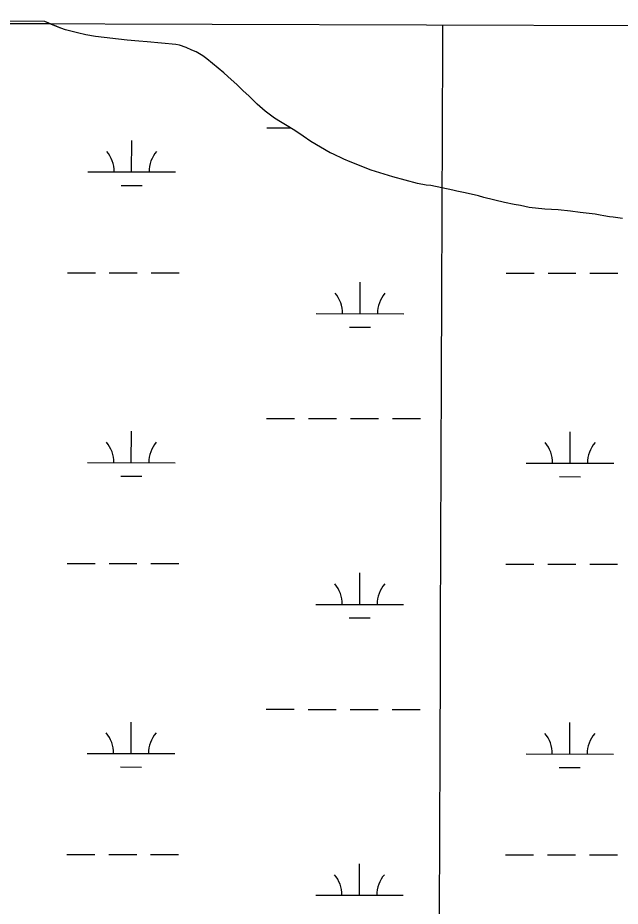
# Model space of a CAD drawing. Extents: x 3148686 to 3186545, y 916144 to 941516.
# Drawn here: x 3155110 to 3155799, y 938726 to 939743 of the extents above; entities that cross this region are included whole.
import ezdxf

# ---------------------------------------------------------------- set-up
doc = ezdxf.new("R2010")
doc.units = 0
for name, color, linetype in [('V-GRID-FRAM', 7, 'Continuous'), ('V-GRID-MAJR', 7, 'Continuous'), ('V-SITE-VEGE', 7, 'Continuous'), ('V-TOPO-SHOR', 7, 'Continuous'), ('V-WETL-SWMP', 7, 'Continuous')]:
    doc.layers.add(name, color=color, linetype=linetype)

msp = doc.modelspace()

# ---------------------------------------------------------------- linework, layer by layer
at = {"layer": 'V-GRID-FRAM'}
msp.add_lwpolyline([(3152987.167, 939742.726), (3184296.344, 939644.818), (3184247.401, 921455.763), (3152922.35, 921553.721), (3152987.167, 939742.726)], dxfattribs=at)
at = {"layer": 'V-GRID-MAJR'}
msp.add_spline([(3155532.771, 921545.5580000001), (3155553.932, 927607.469), (3155575.096, 933670.4720000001), (3155596.261, 939733.524), (3155596.265, 939734.567)], degree=3, dxfattribs=at)
at = {"layer": 'V-SITE-VEGE'}
for p, q in [((3155146.7227081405, 939735.9727793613), (3154272.30348896, 939738.7072056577)), ((3155159.295, 939730.7629999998), (3155146.7227081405, 939735.9727793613)), ((3155164.6750000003, 939729.0629999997), (3155159.295, 939730.7629999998)), ((3155178.134, 939725.3499999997), (3155164.6750000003, 939729.063)), ((3155187.836, 939723.3169999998), (3155178.134, 939725.3499999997)), ((3155198.887, 939721.2619999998), (3155187.836, 939723.3169999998)), ((3155235.046, 939717.2159999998), (3155198.887, 939721.2619999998)), ((3155248.272, 939715.9399999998), (3155235.046, 939717.2159999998)), ((3155257.992, 939715.2559999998), (3155248.272, 939715.9399999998)), ((3155290.9220000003, 939712.0669999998), (3155257.992, 939715.2559999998)), ((3155294.967, 939711.4669999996), (3155290.9220000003, 939712.0669999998)), ((3155302.7630000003, 939708.6509999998), (3155294.967, 939711.4669999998)), ((3155309.208, 939705.8509999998), (3155302.7630000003, 939708.6509999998)), ((3155314.042, 939703.6209999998), (3155309.208, 939705.8509999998)), ((3155321.544, 939699.1829999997), (3155314.042, 939703.6209999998)), ((3155326.356, 939695.5989999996), (3155321.544, 939699.1829999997)), ((3155345.857, 939679.9029999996), (3155326.356, 939695.5989999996)), ((3155350.3880000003, 939675.5119999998), (3155345.857, 939679.9029999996)), ((3155360.791, 939666.1689999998), (3155350.3880000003, 939675.5119999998)), ((3155367.718, 939659.3099999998), (3155360.791, 939666.1689999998)), ((3155374.384, 939653.2669999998), (3155367.718, 939659.3099999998)), ((3155383.711, 939643.9379999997), (3155374.384, 939653.2669999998)), ((3155393.0470000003, 939635.6929999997), (3155383.711, 939643.9379999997)), ((3155403.744, 939627.9679999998), (3155393.0470000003, 939635.6929999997)), ((3155410.437, 939623.5419999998), (3155403.744, 939627.9679999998)), ((3155416.335, 939620.2099999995), (3155410.437, 939623.5419999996)), ((3155426.778, 939613.5719999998), (3155416.335, 939620.2099999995)), ((3155436.416, 939607.2129999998), (3155426.778, 939613.5719999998)), ((3155445.245, 939601.1369999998), (3155436.416, 939607.2129999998)), ((3155467.486, 939588.1059999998), (3155445.245, 939601.1369999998)), ((3155470.443, 939586.9809999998), (3155467.486, 939588.1059999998)), ((3155483.057, 939580.8499999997), (3155470.443, 939586.9809999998)), ((3155490.039, 939577.7729999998), (3155483.057, 939580.8499999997)), ((3155514.23, 939568.4979999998), (3155490.039, 939577.7729999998)), ((3155538.982, 939560.8339999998), (3155514.23, 939568.4979999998)), ((3155567.248, 939553.1199999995), (3155538.982, 939560.8339999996)), ((3155577.224, 939551.3519999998), (3155567.248, 939553.1199999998)), ((3155582.35, 939550.7359999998), (3155577.224, 939551.3519999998)), ((3155607.682, 939545.4969999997), (3155582.35, 939550.7359999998)), ((3155612.259, 939544.3459999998), (3155607.682, 939545.4969999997)), ((3155621.6920000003, 939542.5869999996), (3155612.259, 939544.3459999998)), ((3155637.044, 939538.8469999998), (3155621.6920000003, 939542.5869999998)), ((3155642.967, 939537.1389999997), (3155637.044, 939538.8469999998)), ((3155666.666, 939531.3839999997), (3155642.967, 939537.1389999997)), ((3155677.713, 939529.0599999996), (3155666.666, 939531.3839999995)), ((3155684.994, 939527.8699999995), (3155677.713, 939529.0599999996)), ((3155694.966, 939525.8279999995), (3155684.994, 939527.8699999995)), ((3155713.043, 939523.6729999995), (3155694.966, 939525.8279999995)), ((3155728.166, 939522.9099999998), (3155713.043, 939523.6729999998)), ((3155742.205, 939521.6209999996), (3155728.166, 939522.9099999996)), ((3155753.5300000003, 939519.8329999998), (3155742.205, 939521.6209999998)), ((3155770.531, 939517.9619999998), (3155753.5300000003, 939519.8329999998)), ((3155776.1890000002, 939516.7959999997), (3155770.531, 939517.9619999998)), ((3155780.504, 939516.1919999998), (3155776.1890000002, 939516.7959999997)), ((3155786.972, 939515.0169999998), (3155780.504, 939516.1919999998)), ((3155791.295, 939514.6829999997), (3155786.972, 939515.0169999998)), ((3155801.8140000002, 939513.1749999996), (3155791.295, 939514.6829999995))]:
    msp.add_line(p, q, dxfattribs=at)
at = {"layer": 'V-TOPO-SHOR'}
for points in [[(3155416.333000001, 939620.2119999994), (3155410.437000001, 939623.5419999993), (3155403.744000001, 939627.9679999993), (3155393.047000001, 939635.6929999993), (3155383.709000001, 939643.9379999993), (3155374.384000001, 939653.2669999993), (3155367.718000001, 939659.3099999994), (3155360.791000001, 939666.1689999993), (3155350.388000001, 939675.5119999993), (3155345.8570000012, 939679.9029999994), (3155326.356000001, 939695.5989999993), (3155321.544000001, 939699.1829999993), (3155314.042000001, 939703.6189999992), (3155309.208000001, 939705.8509999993), (3155302.763000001, 939708.6509999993), (3155294.967000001, 939711.4669999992), (3155290.922000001, 939712.0669999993), (3155257.992000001, 939715.2559999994), (3155248.272000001, 939715.9399999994), (3155235.046000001, 939717.2159999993), (3155198.887000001, 939721.2619999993), (3155187.836000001, 939723.3169999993), (3155178.134000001, 939725.3499999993), (3155164.675000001, 939729.0629999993), (3155159.295000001, 939730.7629999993), (3155146.717685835, 939735.9727950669)], [(3155801.814000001, 939513.1749999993), (3155791.295000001, 939514.6829999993), (3155786.974000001, 939515.0169999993), (3155780.504000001, 939516.1919999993), (3155776.189000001, 939516.7959999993), (3155770.531000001, 939517.9619999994), (3155753.530000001, 939519.8329999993), (3155742.205000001, 939521.6209999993), (3155728.168000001, 939522.9099999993), (3155713.043000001, 939523.6729999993), (3155694.966000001, 939525.8299999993), (3155684.994000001, 939527.8699999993), (3155677.713000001, 939529.0599999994), (3155666.666000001, 939531.3839999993), (3155642.967000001, 939537.1389999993), (3155637.044000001, 939538.8469999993), (3155621.692000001, 939542.5889999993), (3155612.259000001, 939544.3479999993), (3155607.682000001, 939545.4969999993), (3155582.350000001, 939550.7359999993), (3155577.224000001, 939551.3519999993), (3155567.248000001, 939553.1199999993), (3155538.9820000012, 939560.8339999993), (3155514.230000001, 939568.4979999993), (3155490.039000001, 939577.7729999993), (3155483.057000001, 939580.8499999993), (3155470.443000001, 939586.9809999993), (3155467.486000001, 939588.1059999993), (3155445.245000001, 939601.1369999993), (3155436.416000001, 939607.2129999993), (3155426.778000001, 939613.5719999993), (3155416.333000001, 939620.2119999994)]]:
    msp.add_lwpolyline(points, dxfattribs=at)
at = {"layer": 'V-WETL-SWMP'}
for p, q in [((3155394.856389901, 939616.9569781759), (3155421.4987474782, 939616.9289050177)), ((3155240.2110087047, 939566.3779004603), (3155240.2489420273, 939602.377880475)), ((3155190.211036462, 939566.43058563), (3155290.2109809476, 939566.3252152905)), ((3155228.1947556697, 939550.9595534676), (3155252.1947423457, 939550.9342645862)), ((3155166.6814183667, 939451.0233148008), (3155198.681400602, 939450.989596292)), ((3155214.6813917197, 939450.9727370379), (3155246.6813739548, 939450.9390185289)), ((3155262.6813650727, 939450.922159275), (3155294.681347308, 939450.8884407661)), ((3155668.5891397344, 939450.4944526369), (3155700.5891219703, 939450.4607341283)), ((3155716.589113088, 939450.4438748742), (3155748.589095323, 939450.4101563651)), ((3155764.589086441, 939450.3932971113), (3155796.589068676, 939450.3595786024)), ((3155501.476309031, 939404.2405143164), (3155501.514242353, 939440.2404943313)), ((3155451.4763367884, 939404.2931994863), (3155551.4762812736, 939404.1878291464)), ((3155489.4600559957, 939388.8221673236), (3155513.4600426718, 939388.7968784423)), ((3155394.5058491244, 939284.282162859), (3155426.50583136, 939284.2484443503)), ((3155442.5058224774, 939284.2315850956), (3155474.505804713, 939284.1978665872)), ((3155490.5057958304, 939284.1810073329), (3155522.505778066, 939284.1472888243)), ((3155538.5057691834, 939284.13042957), (3155570.505751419, 939284.0967110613)), ((3155239.860467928, 939233.7030851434), (3155239.89840125, 939269.7030651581)), ((3155741.7681892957, 939233.1742229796), (3155741.806122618, 939269.1742029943)), ((3155189.860495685, 939233.7557703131), (3155289.860440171, 939233.6503999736)), ((3155691.768217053, 939233.2269081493), (3155791.7681615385, 939233.1215378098)), ((3155227.8442148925, 939218.2847381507), (3155251.8442015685, 939218.2594492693)), ((3155729.75193626, 939217.7558759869), (3155753.7519229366, 939217.7305871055)), ((3155166.330877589, 939118.3484994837), (3155198.330859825, 939118.3147809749)), ((3155214.3308509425, 939118.2979217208), (3155246.3308331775, 939118.2642032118)), ((3155262.3308242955, 939118.2473439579), (3155294.330806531, 939118.213625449)), ((3155668.2385989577, 939117.8196373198), (3155700.238581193, 939117.7859188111)), ((3155716.2385723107, 939117.769059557), (3155748.238554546, 939117.735341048)), ((3155764.2385456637, 939117.7184817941), (3155796.2385278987, 939117.6847632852)), ((3155501.1257682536, 939071.5656989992), (3155501.1637015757, 939107.5656790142)), ((3155451.125796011, 939071.6183841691), (3155551.1257404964, 939071.5130138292)), ((3155489.1095152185, 939056.1473520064), (3155513.1095018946, 939056.1220631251)), ((3155394.155308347, 938951.6073475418), (3155426.1552905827, 938951.573629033)), ((3155442.1552817, 938951.5567697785), (3155474.1552639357, 938951.52305127)), ((3155490.155255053, 938951.5061920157), (3155522.1552372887, 938951.4724735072)), ((3155538.155228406, 938951.4556142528), (3155570.1552106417, 938951.4218957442)), ((3155239.509927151, 938901.0282698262), (3155239.547860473, 938937.028249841)), ((3155741.4176485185, 938900.4994076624), (3155741.4555818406, 938936.4993876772)), ((3155189.509954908, 938901.0809549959), (3155289.5098993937, 938900.9755846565)), ((3155691.4176762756, 938900.5520928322), (3155791.4176207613, 938900.4467224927)), ((3155227.4936741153, 938885.6099228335), (3155251.4936607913, 938885.5846339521)), ((3155729.401395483, 938885.0810606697), (3155753.4013821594, 938885.0557717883)), ((3155165.980336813, 938785.6736841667), (3155197.980319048, 938785.639965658)), ((3155213.9803101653, 938785.6231064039), (3155245.980292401, 938785.5893878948)), ((3155261.9802835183, 938785.572528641), (3155293.980265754, 938785.5388101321)), ((3155667.8880581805, 938785.1448220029), (3155699.888040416, 938785.1111034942)), ((3155715.8880315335, 938785.0942442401), (3155747.888013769, 938785.0605257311)), ((3155763.888004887, 938785.0436664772), (3155795.8879871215, 938785.0099479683)), ((3155500.775227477, 938738.8908836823), (3155500.813160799, 938774.8908636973)), ((3155450.775255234, 938738.9435688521), (3155550.7751997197, 938738.8381985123))]:
    msp.add_line(p, q, dxfattribs=at)
msp.add_lwpolyline([(3155801.8140000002, 939513.176), (3155791.2950000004, 939514.682), (3155786.975, 939515.0160000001), (3155780.505, 939516.192000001), (3155776.19, 939516.7969999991), (3155770.531, 939517.961), (3155753.5300000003, 939519.833), (3155742.2040000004, 939521.622), (3155728.1680000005, 939522.910000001), (3155713.043, 939523.6730000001), (3155694.9649999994, 939525.8310000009), (3155684.994, 939527.8700000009), (3155677.714, 939529.059), (3155666.6660000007, 939531.384), (3155642.9659999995, 939537.139), (3155637.044, 939538.8479999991), (3155621.6930000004, 939542.588), (3155612.259, 939544.348), (3155607.681, 939545.497000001), (3155582.3510000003, 939550.735), (3155577.224, 939551.3520000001), (3155567.249, 939553.12), (3155538.982, 939560.8339999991), (3155514.2290000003, 939568.497), (3155490.039, 939577.773000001), (3155483.057, 939580.849), (3155470.443, 939586.981), (3155467.4870000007, 939588.106), (3155445.245, 939601.137), (3155436.415, 939607.214), (3155426.7780000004, 939613.572000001), (3155416.3340000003, 939620.213), (3155410.437, 939623.542999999), (3155403.745, 939627.967000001), (3155393.0470000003, 939635.692), (3155383.708, 939643.939), (3155374.3850000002, 939653.2660000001), (3155367.7170000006, 939659.311), (3155360.7909999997, 939666.170000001), (3155350.3869999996, 939675.513000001), (3155345.857, 939679.904), (3155326.357, 939695.598), (3155321.544, 939699.1830000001), (3155314.0410000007, 939703.618), (3155309.2090000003, 939705.8520000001), (3155302.7630000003, 939708.65), (3155294.966, 939711.4670000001), (3155290.921, 939712.067), (3155257.9920000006, 939715.2550000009), (3155248.2719999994, 939715.939), (3155235.0470000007, 939717.214999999), (3155198.887, 939721.262), (3155187.8359999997, 939723.3160000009), (3155178.1350000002, 939725.351), (3155164.6750000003, 939729.063), (3155159.2939999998, 939730.764), (3155141.0260000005, 939738.331), (3155140.885282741, 939738.4002269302), (3154272.5768215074, 939741.1155440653)], dxfattribs=at)
for centre, radius, start, end in [((3155184.968603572, 939566.910913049), 35.24628790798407, 359.1678071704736, 40.711465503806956), ((3155295.4544144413, 939566.7944937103), 35.246287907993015, 139.16780416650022, 180.71146249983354), ((3155446.2339038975, 939404.7735269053), 35.24628790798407, 359.1678071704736, 40.711465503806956), ((3155556.7197147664, 939404.6571075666), 35.246287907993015, 139.16780416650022, 180.71146249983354), ((3155184.6180627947, 939234.2360977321), 35.24628790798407, 359.1678071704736, 40.711465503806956), ((3155295.103873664, 939234.1196783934), 35.246287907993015, 139.16780416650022, 180.71146249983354), ((3155686.5257841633, 939233.7072355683), 35.24628790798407, 359.1678071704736, 40.711465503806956), ((3155797.0115950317, 939233.5908162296), 35.246287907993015, 139.16780416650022, 180.71146249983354), ((3155445.8833631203, 939072.0987115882), 35.24628790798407, 359.1678071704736, 40.711465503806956), ((3155556.3691739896, 939071.9822922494), 35.246287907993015, 139.16780416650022, 180.71146249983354), ((3155184.267522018, 938901.561282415), 35.24628790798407, 359.1678071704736, 40.711465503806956), ((3155294.753332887, 938901.4448630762), 35.246287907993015, 139.16780416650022, 180.71146249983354), ((3155686.175243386, 938901.0324202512), 35.24628790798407, 359.1678071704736, 40.711465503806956), ((3155796.6610542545, 938900.9160009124), 35.246287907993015, 139.16780416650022, 180.71146249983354), ((3155445.5328223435, 938739.4238962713), 35.24628790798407, 359.1678071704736, 40.711465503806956), ((3155556.0186332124, 938739.3074769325), 35.246287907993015, 139.16780416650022, 180.71146249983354)]:
    msp.add_arc(centre, radius, start, end, dxfattribs=at)

doc.saveas('drawing.dxf')
